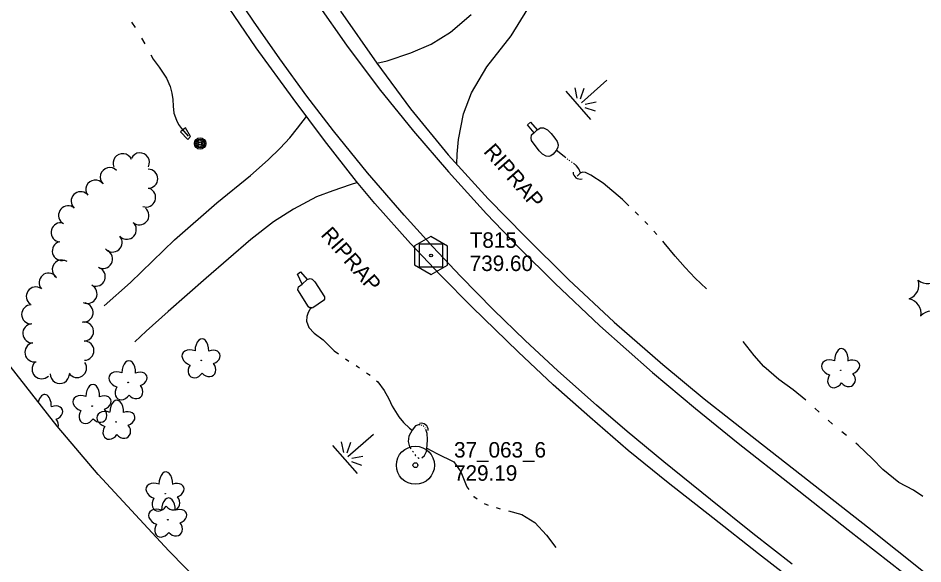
# Model space of a CAD drawing. Extents: x 589250 to 1188077, y 162953 to 363065.
# Drawn here: x 593132.8 to 593484, y 164340.9 to 164552.5 of the extents above; entities that cross this region are included whole.
import ezdxf

# ---------------------------------------------------------------- set-up
doc = ezdxf.new("R2010")
doc.units = 0
for name, color, linetype in [('E_DRN', 7, 'Continuous'), ('E_DRN_RipRap', 7, 'Continuous'), ('E_DRN_RipRap_Text', 7, 'Continuous'), ('E_DWY', 7, 'Continuous'), ('E_LAND_TreeLine_P', 7, 'Continuous'), ('E_LAND_Vegetation', 7, 'Continuous'), ('E_MAP_Control', 7, 'Continuous'), ('E_MAP_Limits', 7, 'Continuous'), ('E_MAP_PassPoints', 7, 'Continuous'), ('E_MISCPROP', 7, 'Continuous'), ('E_RDWY', 7, 'Continuous'), ('E_RDWY_Gravel', 7, 'Continuous'), ('E_WTR_FlowLine', 7, 'Continuous'), ('E_WTR_Wetland', 7, 'Continuous')]:
    doc.layers.add(name, color=color, linetype=linetype)

# ---------------------------------------------------------------- blocks, each defined once
blk = doc.blocks.new('POINT_DISPLAY')
blk.add_line((0, 0), (0, 0))

msp = doc.modelspace()

# ---------------------------------------------------------------- linework, layer by layer
at = {"layer": 'E_DRN'}
for p, q in [((593330.59, 164511.12), (593331.73, 164512.12)), ((593333.11, 164508.09), (593330.59, 164511.12)), ((593331.73, 164512.12), (593334.32, 164509.21)), ((593197.76, 164510), (593195.79, 164508.38)), ((593195.79, 164508.38), (593198.64, 164505.47)), ((593199.76, 164506.62), (593197.76, 164510)), ((593334.32, 164509.21), (593333.11, 164508.09)), ((593198.64, 164505.47), (593199.76, 164506.62)), ((593241.22, 164453.2), (593242.42, 164454.09)), ((593243.13, 164449.32), (593241.22, 164453.2)), ((593242.42, 164454.09), (593245.04, 164451.11)), ((593245.04, 164451.11), (593243.13, 164449.32))]:
    msp.add_line(p, q, dxfattribs=at)
for centre, radius, start, end in [((593350.94, 164492.82), 2.71, 180.1321, 286.3923), ((593289.31, 164392.76), 2.66, 357.4456, 103.7058)]:
    msp.add_arc(centre, radius, start, end, dxfattribs=at)
at = {"layer": 'E_DRN_RipRap'}
for p, q in [((593332.07, 164507.22), (593333.08, 164508.14)), ((593334.32, 164509.21), (593335.54, 164510.04)), ((593335.54, 164510.04), (593336.79, 164510)), ((593336.79, 164510), (593338.31, 164509.19)), ((593338.31, 164509.19), (593339.72, 164507.76)), ((593339.72, 164507.76), (593341.2, 164506.01)), ((593331.92, 164505.97), (593332.07, 164507.22)), ((593332.14, 164505.1), (593331.92, 164505.97)), ((593335.09, 164501.05), (593332.14, 164505.1)), ((593341.2, 164506.01), (593342.09, 164504.65)), ((593342.09, 164504.65), (593342.42, 164503.44)), ((593336.41, 164499.76), (593335.09, 164501.05)), ((593341.64, 164501.14), (593340.48, 164499.75)), ((593342.31, 164502.32), (593341.64, 164501.14)), ((593342.42, 164503.44), (593342.31, 164502.32)), ((593337.73, 164498.99), (593336.41, 164499.76)), ((593338.78, 164498.88), (593337.73, 164498.99)), ((593339.61, 164499.06), (593338.78, 164498.88)), ((593340.48, 164499.75), (593339.61, 164499.06)), ((593245.04, 164451.11), (593246.13, 164451.5)), ((593246.13, 164451.5), (593246.98, 164451.33)), ((593241.42, 164447.12), (593241.6, 164448.36)), ((593241.6, 164448.36), (593243.13, 164449.32)), ((593246.98, 164451.33), (593247.95, 164450.3)), ((593247.95, 164450.3), (593251.8, 164444.41)), ((593245.5, 164440.53), (593241.42, 164447.12)), ((593251.8, 164444.41), (593251.71, 164443.5)), ((593251.3, 164442.97), (593247.27, 164440.12)), ((593251.71, 164443.5), (593251.3, 164442.97)), ((593246.33, 164439.94), (593245.5, 164440.53)), ((593247.27, 164440.12), (593246.33, 164439.94))]:
    msp.add_line(p, q, dxfattribs=at)
at = {"layer": 'E_DWY'}
for p, q in [((593324.2, 164545.71), (593333.52, 164560.86)), ((593300.69, 164547.03), (593308.62, 164553.95)), ((593293.15, 164542.42), (593300.69, 164547.03)), ((593314.75, 164533.61), (593324.2, 164545.71)), ((593285.31, 164539.07), (593293.15, 164542.42)), ((593272.07, 164535.07), (593276.04, 164535.98)), ((593276.04, 164535.98), (593285.31, 164539.07)), ((593308.78, 164523.56), (593314.75, 164533.61)), ((593305.68, 164515.37), (593308.78, 164523.56)), ((593303.81, 164505.49), (593305.68, 164515.37)), ((593241.28, 164509.83), (593244.71, 164514.4)), ((593238.23, 164506.08), (593241.28, 164509.83)), ((593234.58, 164502.04), (593238.23, 164506.08)), ((593303.28, 164499.74), (593303.81, 164505.49)), ((593229.87, 164497.51), (593234.58, 164502.04)), ((593222.99, 164491.5), (593229.87, 164497.51)), ((593303.08, 164495.83), (593303.28, 164499.74)), ((593209.92, 164480.93), (593222.99, 164491.5)), ((593261.65, 164487.87), (593254.99, 164485.53)), ((593264.57, 164488.76), (593261.65, 164487.87)), ((593248.63, 164483.26), (593239.7, 164478.48)), ((593254.99, 164485.53), (593248.63, 164483.26)), ((593193.59, 164466.48), (593209.92, 164480.93)), ((593239.7, 164478.48), (593231.99, 164473.52)), ((593231.99, 164473.52), (593223.2, 164466.73)), ((593176.47, 164449.99), (593193.59, 164466.48)), ((593223.2, 164466.73), (593205.82, 164451.67)), ((593205.82, 164451.67), (593191.1, 164438.75)), ((593166.28, 164440.89), (593176.47, 164449.99)), ((593191.1, 164438.75), (593182.56, 164431.13)), ((593182.56, 164431.13), (593178.16, 164427.04))]:
    msp.add_line(p, q, dxfattribs=at)
at = {"layer": 'E_LAND_TreeLine_P'}
for centre, radius, start, end in [((593173.39, 164496.25), 3.71, 23.679, 203.679), ((593180.12, 164496.57), 3.71, 333.4113, 153.4113), ((593168.44, 164490.86), 3.71, 44.9764, 224.9764), ((593183.32, 164490.24), 3.71, 269.9764, 89.9764), ((593162.83, 164486.03), 3.71, 36.8463, 216.8463), ((593157.08, 164481.54), 3.68, 46.6867, 226.6867), ((593182.5, 164482.96), 3.71, 250.4181, 70.4181), ((593152.22, 164476.05), 3.68, 60.2315, 240.2315), ((593179.89, 164476.04), 3.71, 228.7905, 48.7905), ((593149.28, 164469.45), 3.68, 85.4025, 265.4025), ((593175, 164470.46), 3.71, 228.7905, 48.7905), ((593149.77, 164462.23), 3.68, 105.2315, 285.2315), ((593169.49, 164465.51), 3.71, 220.8908, 40.8908), ((593165.77, 164459.13), 3.71, 241.2366, 61.2366), ((593149.77, 164455.04), 3.68, 56.2863, 236.2863), ((593162.97, 164452.27), 3.71, 249.4203, 69.4203), ((593144.64, 164449.95), 3.68, 40.74, 220.74), ((593139.68, 164444.6), 3.68, 55.3841, 235.3841), ((593159.75, 164445.59), 3.71, 243.4113, 63.4113), ((593137.87, 164437.62), 3.68, 90.0411, 270.0411), ((593158.25, 164438.38), 3.71, 261.3032, 81.3032), ((593138.35, 164430.27), 3.71, 93.7905, 273.7905), ((593158.41, 164430.98), 3.71, 272.6602, 92.6602), ((593158.56, 164423.56), 3.71, 270.8858, 90.8858), ((593139.14, 164422.91), 3.71, 101.4729, 281.4729), ((593141.95, 164416.35), 3.71, 134.9764, 314.9764), ((593155.68, 164416.85), 3.71, 214.0909, 34.0909), ((593149, 164414.5), 3.71, 178.731, 358.731)]:
    msp.add_arc(centre, radius, start, end, dxfattribs=at)
at = {"layer": 'E_LAND_Vegetation'}
for centre in [(593203.92, 164419.77), (593452.12, 164415.93), (593175.53, 164411.25), (593161.58, 164402.07), (593170.85, 164395.92), (593189.93, 164368.1), (593190.93, 164358)]:
    msp.add_circle(centre, 0.128, dxfattribs=at)
for centre, radius, start, end in [((593485.86, 164455.48), 5.91, 231.4845, 317.1606), ((593476.54, 164449.11), 5.9, 291.4447, 17.2096), ((593477.4, 164437.87), 5.9, 351.4447, 77.2096), ((593487.57, 164433.04), 5.9, 51.4401, 137.205)]:
    msp.add_arc(centre, radius, start, end, dxfattribs=at)
for centre, major_axis, ratio, start_param, end_param in [((593204.15, 164423.45), (-0.1, -4.75), 0.560249, 1.570796, 4.712389), ((593200.52, 164420.74), (3.97, -1.42), 0.691916, 1.570796, 4.712389), ((593207.75, 164420.98), (-3.39, -1.29), 0.716896, 1.570796, 4.712389), ((593452.35, 164419.6), (-0.1, -4.75), 0.560249, 1.570796, 4.712389), ((593448.72, 164416.9), (3.97, -1.42), 0.691916, 1.570796, 4.712389), ((593455.95, 164417.14), (-3.39, -1.29), 0.716896, 1.570796, 4.712389), ((593175.76, 164414.92), (-0.1, -4.75), 0.560249, 1.570796, 4.712389), ((593201.9, 164416.43), (1.99, 3.01), 0.782863, 1.570796, 4.712389), ((593206.47, 164416.71), (-2.21, 2.65), 0.832022, 1.570796, 4.712389), ((593172.14, 164412.22), (3.97, -1.42), 0.691916, 1.570796, 4.712389), ((593179.36, 164412.45), (-3.39, -1.29), 0.716896, 1.570796, 4.712389), ((593450.1, 164412.59), (1.99, 3.01), 0.782863, 1.570796, 4.712389), ((593454.66, 164412.87), (-2.21, 2.65), 0.832022, 1.570796, 4.712389), ((593161.81, 164405.74), (-0.1, -4.75), 0.560249, 1.570796, 4.712389), ((593173.51, 164407.9), (1.99, 3.01), 0.782863, 1.570796, 4.712389), ((593178.08, 164408.18), (-2.21, 2.65), 0.832022, 1.570796, 4.712389), ((593143.08, 164401.83), (-0.1, -4.75), 0.560249, 1.570796, 4.334366), ((593158.18, 164403.04), (3.97, -1.42), 0.691916, 1.570796, 4.712389), ((593165.4, 164403.28), (-3.39, -1.29), 0.716896, 1.570796, 4.712389), ((593146.67, 164399.36), (-3.39, -1.29), 0.716896, 1.570796, 4.712389), ((593171.08, 164399.59), (-0.1, -4.75), 0.560249, 1.570796, 4.712389), ((593159.56, 164398.73), (1.99, 3.01), 0.782863, 1.570796, 4.712389), ((593164.12, 164399.01), (-2.21, 2.65), 0.832022, 1.570796, 4.712389), ((593167.45, 164396.89), (3.97, -1.42), 0.691916, 1.570796, 4.712389), ((593174.67, 164397.12), (-3.39, -1.29), 0.716896, 1.570796, 4.712389), ((593145.39, 164395.1), (-2.21, 2.65), 0.832022, 3.680725, 4.712389), ((593168.82, 164392.58), (1.99, 3.01), 0.782863, 1.570796, 4.712389), ((593173.39, 164392.85), (-2.21, 2.65), 0.832022, 1.570796, 4.712389), ((593190.16, 164371.77), (-0.1, -4.75), 0.560249, 1.570796, 4.712389), ((593186.53, 164369.07), (3.97, -1.42), 0.691916, 1.570796, 4.712389), ((593193.75, 164369.3), (-3.39, -1.29), 0.716896, 1.570796, 4.712389), ((593187.9, 164364.76), (1.99, 3.01), 0.782863, 1.570796, 4.712389), ((593191.16, 164361.67), (-0.1, -4.75), 0.560249, 1.570796, 4.712389), ((593192.47, 164365.04), (-2.21, 2.65), 0.832022, 1.570796, 4.712389), ((593187.53, 164358.97), (3.97, -1.42), 0.691916, 1.570796, 4.712389), ((593194.76, 164359.21), (-3.39, -1.29), 0.716896, 1.570796, 4.712389), ((593193.48, 164354.94), (-2.21, 2.65), 0.832022, 1.570796, 4.712389), ((593188.91, 164354.66), (1.99, 3.01), 0.782863, 1.570796, 4.712389)]:
    msp.add_ellipse(centre, major_axis=major_axis, ratio=ratio, start_param=start_param, end_param=end_param, dxfattribs=at)
at = {"layer": 'E_MAP_Control'}
for p, q in [((593288.6, 164455.94), (593288.6, 164464.94)), ((593288.6, 164464.94), (593297.6, 164464.94)), ((593297.6, 164464.94), (593297.6, 164455.94)), ((593297.6, 164455.94), (593288.6, 164455.94))]:
    msp.add_line(p, q, dxfattribs=at)
msp.add_lwpolyline([(593286.69, 164464.2), (593286.69, 164456.81), (593293.15, 164453.08), (593299.54, 164456.75), (593299.54, 164464.08), (593293.02, 164467.8)], close=True, dxfattribs=at)
msp.add_circle((593293.1, 164460.44), 0.546, dxfattribs=at)
at = {"layer": 'E_MAP_Limits'}
for p, q in [((593148, 164394.27), (593125.97, 164422.34)), ((593163.92, 164375.52), (593148, 164394.27)), ((593191.38, 164345.89), (593163.92, 164375.52)), ((593208.24, 164328.85), (593191.38, 164345.89))]:
    msp.add_line(p, q, dxfattribs=at)
at = {"layer": 'E_MAP_PassPoints'}
for radius in [7.38, 0.945]:
    msp.add_circle((593287.03, 164379.13), radius, dxfattribs=at)
at = {"layer": 'E_MISCPROP'}
for radius in [2.23, 1.67, 1.12, 0.558]:
    msp.add_circle((593203.46, 164503.91), radius, dxfattribs=at)
at = {"layer": 'E_RDWY'}
for p, q in [((593224.14, 164551.39), (593214.59, 164565.72)), ((593249, 164558.06), (593260.32, 164542.05)), ((593234.35, 164536.71), (593224.14, 164551.39)), ((593260.32, 164542.05), (593273, 164525.13)), ((593244.87, 164522.26), (593234.35, 164536.71)), ((593255.25, 164508.75), (593244.87, 164522.26)), ((593273, 164525.13), (593286.23, 164508.71)), ((593268.48, 164492.54), (593255.25, 164508.75)), ((593286.23, 164508.71), (593299.81, 164492.88)), ((593282.66, 164476.14), (593268.48, 164492.54)), ((593299.81, 164492.88), (593314.58, 164476.66)), ((593293.8, 164463.78), (593282.66, 164476.14)), ((593314.58, 164476.66), (593327.19, 164463.62)), ((593304.56, 164452.45), (593293.8, 164463.78)), ((593327.19, 164463.62), (593341.16, 164449.79)), ((593317.38, 164439.38), (593304.56, 164452.45)), ((593341.16, 164449.79), (593358.66, 164433.22)), ((593329.68, 164427.52), (593317.38, 164439.38)), ((593358.66, 164433.22), (593379.04, 164415.09)), ((593342.26, 164415.78), (593329.68, 164427.52)), ((593357.29, 164402.42), (593342.26, 164415.78)), ((593379.04, 164415.09), (593395.68, 164401.08)), ((593369.23, 164392.2), (593357.29, 164402.42)), ((593395.68, 164401.08), (593412.36, 164387.66)), ((593383.46, 164380.43), (593369.23, 164392.2)), ((593412.36, 164387.66), (593433.33, 164371.11)), ((593401.52, 164365.86), (593383.46, 164380.43)), ((593433.33, 164371.11), (593455.03, 164354.1)), ((593418.02, 164352.7), (593401.52, 164365.86)), ((593455.03, 164354.1), (593476.23, 164337.47)), ((593433.2, 164340.78), (593418.02, 164352.7))]:
    msp.add_line(p, q, dxfattribs=at)
at = {"layer": 'E_RDWY_Gravel'}
for p, q in [((593225.26, 164541.04), (593212.5, 164559.78)), ((593257.95, 164555.26), (593272.09, 164535.04)), ((593239.55, 164521.32), (593225.26, 164541.04)), ((593272.09, 164535.04), (593285.11, 164517.3)), ((593251.72, 164505.02), (593239.55, 164521.32)), ((593285.11, 164517.3), (593299.73, 164499.52)), ((593264.19, 164489.21), (593251.72, 164505.02)), ((593299.73, 164499.52), (593315.25, 164482.45)), ((593271.3, 164480.68), (593264.19, 164489.21)), ((593285.06, 164465.14), (593271.3, 164480.68)), ((593315.25, 164482.45), (593329.63, 164467.77)), ((593329.63, 164467.77), (593346.45, 164451.2)), ((593296.71, 164452.81), (593285.06, 164465.14)), ((593309.03, 164440.42), (593296.71, 164452.81)), ((593346.45, 164451.2), (593364.19, 164434.66)), ((593326.88, 164423.08), (593309.03, 164440.42)), ((593364.19, 164434.66), (593383.1, 164418.15)), ((593340.47, 164410.34), (593326.88, 164423.08)), ((593383.1, 164418.15), (593399.13, 164404.93)), ((593354.67, 164397.71), (593340.47, 164410.34)), ((593399.13, 164404.93), (593419.54, 164388.8)), ((593369.67, 164384.88), (593354.67, 164397.71)), ((593419.54, 164388.8), (593439.18, 164373.52)), ((593385.14, 164372.28), (593369.67, 164384.88)), ((593402.46, 164358.68), (593385.14, 164372.28)), ((593439.18, 164373.52), (593462.5, 164355.25)), ((593420.22, 164344.82), (593402.46, 164358.68)), ((593462.5, 164355.25), (593485.53, 164336.85)), ((593436.13, 164332.46), (593420.22, 164344.82))]:
    msp.add_line(p, q, dxfattribs=at)
at = {"layer": 'E_WTR_FlowLine'}
for p, q in [((593176.82, 164550.91), (593178.2, 164548.88)), ((593180.77, 164544.71), (593182, 164542.59)), ((593184.36, 164538.29), (593185.28, 164536.61)), ((593185.28, 164536.61), (593187.57, 164533.51)), ((593187.57, 164533.51), (593190.43, 164529.3)), ((593190.43, 164529.3), (593191.8, 164526.06)), ((593191.8, 164526.06), (593192.54, 164523.41)), ((593192.54, 164523.41), (593192.82, 164520.94)), ((593192.82, 164520.94), (593192.96, 164518.32)), ((593192.96, 164518.32), (593193.32, 164515.68)), ((593193.32, 164515.68), (593194.27, 164512.92)), ((593194.27, 164512.92), (593195.12, 164511.26)), ((593195.12, 164511.26), (593196.21, 164509.67)), ((593196.21, 164509.67), (593198.79, 164506.71)), ((593344.79, 164498.8), (593341.7, 164501.27)), ((593345.43, 164498.31), (593344.79, 164498.8)), ((593346.21, 164497.72), (593345.95, 164497.92)), ((593346.94, 164497.18), (593346.74, 164497.33)), ((593347, 164497.13), (593346.94, 164497.18)), ((593347.83, 164496.59), (593347.55, 164496.77)), ((593348.41, 164496.21), (593348.37, 164496.23)), ((593349.58, 164495.21), (593348.41, 164496.21)), ((593350.46, 164494.09), (593349.58, 164495.21)), ((593351.12, 164492.49), (593350.46, 164494.09)), ((593350.95, 164492.41), (593349.77, 164491.26)), ((593351.89, 164492.81), (593350.95, 164492.41)), ((593353.04, 164492.69), (593351.89, 164492.81)), ((593355.16, 164491.63), (593353.04, 164492.69)), ((593359.87, 164488.57), (593355.16, 164491.63)), ((593367.42, 164482.12), (593359.87, 164488.57)), ((593369.87, 164479.78), (593367.42, 164482.12)), ((593372.85, 164476.94), (593372.38, 164477.39)), ((593373.61, 164476.17), (593372.85, 164476.94)), ((593377.28, 164472.48), (593376.06, 164473.71)), ((593380.76, 164468.62), (593379.62, 164469.92)), ((593383.58, 164465.4), (593383.05, 164466.01)), ((593387.91, 164460.22), (593383.58, 164465.4)), ((593391.67, 164455.75), (593387.91, 164460.22)), ((593395.58, 164451.72), (593391.67, 164455.75)), ((593400.07, 164447.56), (593395.58, 164451.72)), ((593245.43, 164438.31), (593244.86, 164436.79)), ((593246.52, 164440.42), (593245.43, 164438.31)), ((593244.86, 164436.79), (593244.76, 164435.02)), ((593244.76, 164435.02), (593245.6, 164432.48)), ((593245.6, 164432.48), (593247.75, 164430.4)), ((593247.75, 164430.4), (593251.28, 164427.82)), ((593251.28, 164427.82), (593255.48, 164423.44)), ((593418.53, 164421.64), (593414.3, 164427.12)), ((593255.48, 164423.44), (593257.13, 164422.31)), ((593259.84, 164420.44), (593259.89, 164420.4)), ((593259.89, 164420.4), (593261.22, 164419.54)), ((593422.32, 164417.45), (593418.53, 164421.64)), ((593263.99, 164417.76), (593264.55, 164417.4)), ((593264.55, 164417.4), (593265.37, 164416.85)), ((593428.06, 164412.41), (593422.32, 164417.45)), ((593268.1, 164415.01), (593268.86, 164414.5)), ((593268.86, 164414.5), (593269.41, 164414.02)), ((593271.9, 164411.86), (593272.39, 164411.43)), ((593272.39, 164411.43), (593274.93, 164408.14)), ((593433.62, 164408.43), (593428.06, 164412.41)), ((593274.93, 164408.14), (593276.66, 164404.9)), ((593438.62, 164404.3), (593433.62, 164408.43)), ((593276.66, 164404.9), (593278.07, 164402.04)), ((593278.07, 164402.04), (593280.54, 164397.94)), ((593443.78, 164399.66), (593442.07, 164401.22)), ((593280.54, 164397.94), (593282.41, 164395.72)), ((593282.41, 164395.72), (593284.77, 164393.56)), ((593448.97, 164395.05), (593447.23, 164396.58)), ((593285.79, 164392.71), (593284.49, 164390.38)), ((593284.77, 164393.56), (593285.79, 164392.71)), ((593287.1, 164394.41), (593285.79, 164392.71)), ((593288.23, 164394.83), (593287.1, 164394.41)), ((593288.84, 164394.77), (593288.23, 164394.83)), ((593289.61, 164394.54), (593289.36, 164394.67)), ((593290.14, 164394.26), (593290.09, 164394.29)), ((593290.28, 164394.1), (593290.14, 164394.26)), ((593290.83, 164393.49), (593290.65, 164393.69)), ((593291.58, 164391.4), (593291.08, 164393.02)), ((593454.29, 164390.6), (593452.48, 164392.04)), ((593284.49, 164390.38), (593284.2, 164388.37)), ((593284.2, 164388.37), (593284.77, 164386.22)), ((593291.69, 164389.15), (593291.58, 164391.4)), ((593291.65, 164386.89), (593291.69, 164389.15)), ((593284.77, 164386.22), (593285.3, 164385.49)), ((593291.37, 164384.49), (593291.65, 164386.89)), ((593291.52, 164385.73), (593295.36, 164383.74)), ((593458.91, 164386.93), (593457.91, 164387.72)), ((593464.39, 164381.65), (593458.91, 164386.93)), ((593285.94, 164384.61), (593286.25, 164384.17)), ((593286.86, 164383.28), (593287.1, 164382.93)), ((593287.1, 164382.93), (593287.19, 164382.85)), ((593287.99, 164382.12), (593288.26, 164381.87)), ((593288.26, 164381.87), (593288.43, 164381.88)), ((593289.46, 164382.05), (593290.56, 164382.93)), ((593290.56, 164382.93), (593291.37, 164384.49)), ((593295.36, 164383.74), (593301.89, 164380.49)), ((593468.41, 164377.51), (593464.39, 164381.65)), ((593301.89, 164380.49), (593304.71, 164376.57)), ((593304.71, 164376.57), (593306.97, 164370.78)), ((593474.72, 164372.4), (593468.41, 164377.51)), ((593306.97, 164370.78), (593307.72, 164369.76)), ((593480.36, 164369.41), (593474.72, 164372.4)), ((593484, 164366.97), (593480.36, 164369.41)), ((593309.67, 164367.1), (593309.72, 164367.04)), ((593309.72, 164367.04), (593310.99, 164366.12)), ((593313.7, 164364.25), (593315.25, 164363.69)), ((593318.39, 164362.68), (593319.99, 164362.28)), ((593323.18, 164361.44), (593328.32, 164359.97)), ((593328.32, 164359.97), (593333.4, 164356.93)), ((593333.4, 164356.93), (593337.85, 164351.99)), ((593337.85, 164351.99), (593341.55, 164347.26))]:
    msp.add_line(p, q, dxfattribs=at)
at = {"layer": 'E_WTR_Wetland'}
for p, q in [((593348.88, 164525.54), (593349.73, 164521.46)), ((593351.13, 164521.25), (593352.55, 164525.37)), ((593361.38, 164528.43), (593351.45, 164519.73)), ((593345.41, 164524.16), (593355.01, 164513.21)), ((593352.95, 164519.17), (593357.23, 164520.04)), ((593356.91, 164516.38), (593352.97, 164517.75)), ((593258.26, 164388.2), (593259.1, 164384.12)), ((593270.76, 164391.09), (593260.83, 164382.39)), ((593254.79, 164386.81), (593264.39, 164375.87)), ((593260.5, 164383.91), (593261.93, 164388.03)), ((593262.32, 164381.83), (593266.6, 164382.7)), ((593266.28, 164379.04), (593262.35, 164380.41))]:
    msp.add_line(p, q, dxfattribs=at)

# ---------------------------------------------------------------- block references
at = {"layer": 'E_WTR_Wetland', "rotation": 48.76660441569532}
for p in [(593349.92, 164519.01), (593350.24, 164518.64), (593350.29, 164518.6), (593351.45, 164519.73), (593352.4, 164520.56), (593259.3, 164381.67), (593259.62, 164381.3), (593259.66, 164381.26), (593260.83, 164382.39), (593261.77, 164383.22)]:
    msp.add_blockref('POINT_DISPLAY', p, dxfattribs=at)

# ---------------------------------------------------------------- texts
at = {"layer": 'E_DRN_RipRap_Text'}
for p in [(593313.19, 164500.6), (593249.99, 164468.29)]:
    msp.add_text('RIPRAP', height=6, rotation=311.2334, dxfattribs=at).set_placement(p)
at = {"layer": 'E_MAP_Control'}
for s, p in [('T815', (593308.11, 164463.44)), ('739.60', (593308.11, 164454.44))]:
    msp.add_text(s, height=6, dxfattribs=at).set_placement(p)
at = {"layer": 'E_MAP_PassPoints'}
for s, p in [('37_063_6', (593302.03, 164382.11)), ('729.19', (593302.03, 164373.11))]:
    msp.add_text(s, height=6, dxfattribs=at).set_placement(p)

doc.saveas('drawing.dxf')
